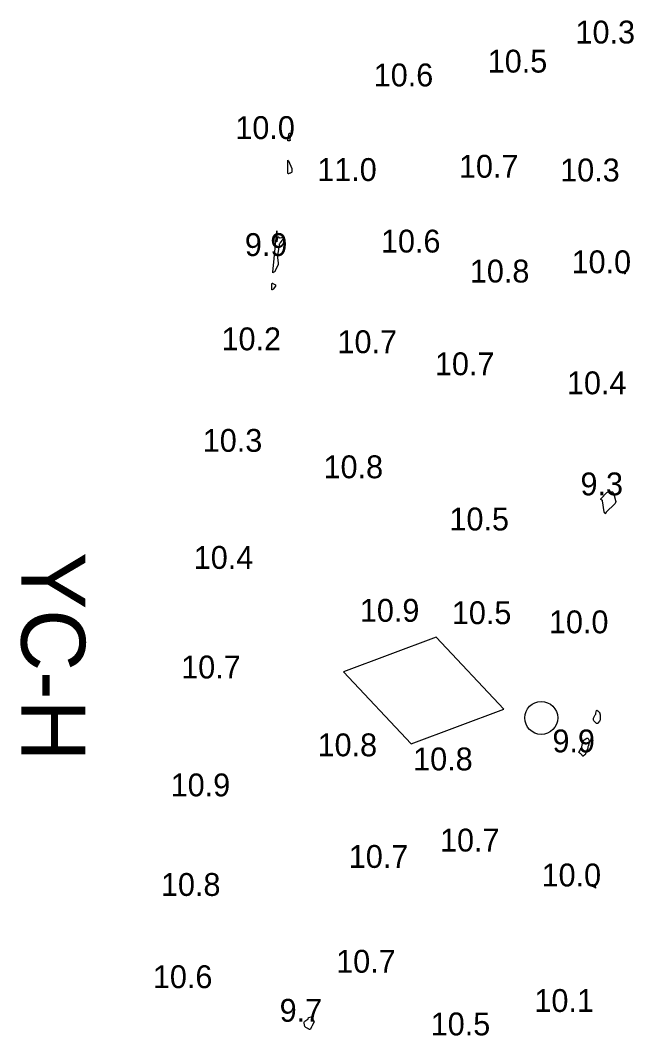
# Model space of a CAD drawing. Extents: x 1023796 to 1112670, y 656573 to 837340.
# Drawn here: x 1100560.3 to 1100694.4, y 689218.5 to 689440.6 of the extents above; entities that cross this region are included whole.
import ezdxf

# ---------------------------------------------------------------- set-up
doc = ezdxf.new("R2010")
doc.units = 0
for name, color, linetype in [('V-CHAN-CONT-10FT', 7, 'Continuous'), ('V-CHAN-NAID', 7, 'Continuous'), ('V-TOPO-SOUN', 7, 'Continuous')]:
    doc.layers.add(name, color=color, linetype=linetype)

msp = doc.modelspace()

# ---------------------------------------------------------------- linework, layer by layer
at = {"layer": 'V-CHAN-CONT-10FT'}
for points in [[(1100619.24, 689414.96), (1100619.23, 689414.93), (1100619.23, 689414.9), (1100619.21, 689414.76), (1100619.21, 689414.73), (1100619.21, 689414.69), (1100619.22, 689414.66), (1100619.22, 689414.63), (1100619.26, 689414.4), (1100619.26, 689414.35), (1100619.25, 689414.32), (1100619.22, 689414.3), (1100619.18, 689414.29), (1100618.88, 689414.26), (1100618.82, 689414.26), (1100618.78, 689414.28), (1100618.76, 689414.32), (1100618.77, 689414.37), (1100619.06, 689415.91), (1100619.07, 689415.94), (1100619.09, 689415.95), (1100619.11, 689415.95), (1100619.13, 689415.94), (1100619.29, 689415.86), (1100619.3, 689415.85), (1100619.31, 689415.85), (1100619.33, 689415.85), (1100619.34, 689415.85), (1100619.4, 689415.87), (1100619.41, 689415.87), (1100619.41, 689415.87), (1100619.42, 689415.86), (1100619.42, 689415.85), (1100619.25, 689415.03), (1100619.24, 689415)], [(1100619.64, 689408.08), (1100619.65, 689408), (1100619.66, 689407.91), (1100619.66, 689407.52), (1100619.65, 689407.47), (1100619.64, 689407.43), (1100619.61, 689407.39), (1100619.57, 689407.36), (1100619.4, 689407.24), (1100619.35, 689407.21), (1100619.31, 689407.19), (1100619.26, 689407.17), (1100619.21, 689407.15), (1100618.91, 689407.05), (1100618.86, 689407.04), (1100618.81, 689407.05), (1100618.79, 689407.09), (1100618.78, 689407.15), (1100618.78, 689408.5), (1100618.78, 689408.67), (1100618.78, 689408.84), (1100618.78, 689409.01), (1100618.77, 689409.17), (1100618.75, 689409.85), (1100618.76, 689409.98), (1100618.78, 689410.02), (1100618.82, 689409.99), (1100618.88, 689409.88), (1100619.59, 689408.24), (1100619.62, 689408.16)], [(1100617.83, 689392.77), (1100617.81, 689392.74), (1100617.78, 689392.71), (1100617.6, 689392.59), (1100617.56, 689392.56), (1100617.52, 689392.53), (1100617.48, 689392.49), (1100617.44, 689392.45), (1100617.05, 689391.96), (1100616.99, 689391.86), (1100616.93, 689391.75), (1100616.89, 689391.64), (1100616.86, 689391.52), (1100616.53, 689389.6), (1100616.51, 689389.38), (1100616.49, 689389.17), (1100616.49, 689388.96), (1100616.5, 689388.74), (1100616.62, 689387.53), (1100616.63, 689387.49), (1100616.63, 689387.45), (1100616.63, 689387.42), (1100616.63, 689387.38), (1100616.62, 689387.22), (1100616.62, 689387.18), (1100616.61, 689387.15), (1100616.6, 689387.11), (1100616.59, 689387.08), (1100615.99, 689385.81), (1100615.96, 689385.74), (1100615.91, 689385.68), (1100615.86, 689385.63), (1100615.8, 689385.59), (1100615.55, 689385.42), (1100615.49, 689385.39), (1100615.46, 689385.39), (1100615.44, 689385.43), (1100615.44, 689385.49), (1100616.32, 689394.53), (1100616.32, 689394.57), (1100616.32, 689394.58), (1100616.32, 689394.57), (1100616.32, 689394.53), (1100616.31, 689394.37), (1100616.31, 689394.33), (1100616.31, 689394.29), (1100616.31, 689394.24), (1100616.31, 689394.2), (1100616.31, 689392.35), (1100616.32, 689392.22), (1100616.33, 689392.18), (1100616.36, 689392.22), (1100616.39, 689392.34), (1100616.62, 689393.21), (1100616.63, 689393.25), (1100616.66, 689393.27), (1100616.69, 689393.27), (1100616.73, 689393.24), (1100616.9, 689393.07), (1100616.94, 689393.04), (1100616.98, 689393.02), (1100617.03, 689393.02), (1100617.09, 689393.03), (1100617.33, 689393.13), (1100617.38, 689393.14), (1100617.43, 689393.14), (1100617.48, 689393.13), (1100617.53, 689393.09), (1100617.79, 689392.84), (1100617.82, 689392.81)], [(1100692.54, 689385.29), (1100692.54, 689385.27), (1100692.54, 689385.26), (1100692.54, 689385.18), (1100692.54, 689385.17), (1100692.53, 689385.15), (1100692.52, 689385.15), (1100692.5, 689385.14), (1100692.43, 689385.14), (1100692.42, 689385.14), (1100692.4, 689385.15), (1100692.39, 689385.15), (1100692.37, 689385.16), (1100692.3, 689385.2), (1100692.29, 689385.22), (1100692.28, 689385.23), (1100692.27, 689385.25), (1100692.27, 689385.26), (1100692.24, 689385.39), (1100692.24, 689385.41), (1100692.25, 689385.43), (1100692.27, 689385.44), (1100692.29, 689385.45), (1100692.42, 689385.47), (1100692.44, 689385.48), (1100692.46, 689385.47), (1100692.48, 689385.46), (1100692.49, 689385.44), (1100692.53, 689385.33), (1100692.54, 689385.31)], [(1100616.08, 689382.66), (1100616.07, 689382.57), (1100616.02, 689382.47), (1100615.56, 689381.78), (1100615.54, 689381.76), (1100615.51, 689381.73), (1100615.48, 689381.71), (1100615.44, 689381.7), (1100615.29, 689381.67), (1100615.26, 689381.67), (1100615.23, 689381.68), (1100615.22, 689381.7), (1100615.22, 689381.73), (1100615.27, 689382.94), (1100615.29, 689383.04), (1100615.33, 689383.1), (1100615.4, 689383.11), (1100615.5, 689383.07), (1100615.94, 689382.81), (1100616.03, 689382.74)], [(1100687.16, 689335.86), (1100687.17, 689335.9), (1100687.2, 689335.94), (1100688.52, 689337.3), (1100688.62, 689337.38), (1100688.74, 689337.44), (1100688.86, 689337.47), (1100688.99, 689337.48), (1100689.72, 689337.45), (1100689.77, 689337.44), (1100689.81, 689337.42), (1100689.84, 689337.39), (1100689.87, 689337.35), (1100689.96, 689337.17), (1100689.98, 689337.12), (1100690, 689337.08), (1100690.02, 689337.03), (1100690.04, 689336.98), (1100690.42, 689335.6), (1100690.46, 689335.36), (1100690.43, 689335.14), (1100690.34, 689334.94), (1100690.19, 689334.76), (1100688.46, 689333.13), (1100688.43, 689333.1), (1100688.41, 689333.07), (1100688.38, 689333.03), (1100688.35, 689333), (1100688.22, 689332.83), (1100688.21, 689332.81), (1100688.2, 689332.8), (1100688.2, 689332.78), (1100688.19, 689332.76), (1100688.16, 689332.69), (1100688.15, 689332.68), (1100688.15, 689332.68), (1100688.14, 689332.68), (1100688.13, 689332.69), (1100688.05, 689332.78), (1100688.04, 689332.8), (1100688.03, 689332.83), (1100688.01, 689332.85), (1100688, 689332.87), (1100687.96, 689332.98), (1100687.95, 689333.01), (1100687.94, 689333.04), (1100687.93, 689333.06), (1100687.93, 689333.09), (1100687.54, 689335.51), (1100687.52, 689335.56), (1100687.5, 689335.61), (1100687.46, 689335.65), (1100687.42, 689335.68), (1100687.22, 689335.8), (1100687.18, 689335.83)], [(1100686.73, 689289.37), (1100686.75, 689289.35), (1100686.77, 689289.33), (1100686.85, 689289.26), (1100686.87, 689289.24), (1100686.89, 689289.22), (1100686.9, 689289.19), (1100686.91, 689289.17), (1100686.98, 689288.94), (1100686.99, 689288.89), (1100687, 689288.84), (1100687.01, 689288.79), (1100687.01, 689288.74), (1100687.07, 689287.82), (1100687.07, 689287.68), (1100687.04, 689287.55), (1100686.99, 689287.43), (1100686.9, 689287.31), (1100686.52, 689286.87), (1100686.43, 689286.78), (1100686.33, 689286.76), (1100686.24, 689286.78), (1100686.14, 689286.87), (1100685.68, 689287.4), (1100685.6, 689287.53), (1100685.56, 689287.66), (1100685.56, 689287.8), (1100685.61, 689287.95), (1100685.98, 689288.66), (1100686.02, 689288.76), (1100686.06, 689288.86), (1100686.1, 689288.96), (1100686.12, 689289.06), (1100686.26, 689289.64), (1100686.27, 689289.66), (1100686.28, 689289.67), (1100686.3, 689289.67), (1100686.32, 689289.67), (1100686.41, 689289.62), (1100686.43, 689289.61), (1100686.46, 689289.6), (1100686.48, 689289.58), (1100686.5, 689289.56), (1100686.69, 689289.4), (1100686.71, 689289.38)], [(1100684.68, 689282.82), (1100684.67, 689282.71), (1100684.65, 689282.59), (1100684.39, 689281.75), (1100684.38, 689281.71), (1100684.37, 689281.66), (1100684.36, 689281.62), (1100684.35, 689281.58), (1100684.33, 689281.42), (1100684.32, 689281.38), (1100684.31, 689281.34), (1100684.3, 689281.3), (1100684.28, 689281.26), (1100683.87, 689280.18), (1100683.84, 689280.11), (1100683.79, 689280.04), (1100683.74, 689279.98), (1100683.68, 689279.93), (1100683.33, 689279.65), (1100683.31, 689279.64), (1100683.29, 689279.63), (1100683.27, 689279.64), (1100683.26, 689279.66), (1100683.2, 689279.75), (1100683.18, 689279.77), (1100683.16, 689279.79), (1100683.14, 689279.81), (1100683.12, 689279.83), (1100682.79, 689280.16), (1100682.75, 689280.19), (1100682.71, 689280.23), (1100682.66, 689280.26), (1100682.62, 689280.3), (1100682.44, 689280.42), (1100682.41, 689280.46), (1100682.39, 689280.49), (1100682.4, 689280.53), (1100682.42, 689280.58), (1100682.82, 689281.17), (1100682.9, 689281.29), (1100682.95, 689281.41), (1100683, 689281.54), (1100683.03, 689281.67), (1100683.26, 689282.81), (1100683.3, 689282.94), (1100683.36, 689283.06), (1100683.45, 689283.16), (1100683.56, 689283.24), (1100684.1, 689283.57), (1100684.2, 689283.61), (1100684.28, 689283.6), (1100684.35, 689283.56), (1100684.41, 689283.47), (1100684.62, 689283.04), (1100684.66, 689282.93)], [(1100685.99, 689251), (1100686, 689250.97), (1100686, 689250.93), (1100686.05, 689250.79), (1100686.05, 689250.77), (1100686.05, 689250.75), (1100686.04, 689250.76), (1100686.01, 689250.77), (1100685.8, 689250.95), (1100685.76, 689250.98), (1100685.71, 689251.01), (1100685.66, 689251.04), (1100685.61, 689251.06), (1100684.58, 689251.39), (1100684.48, 689251.43), (1100684.46, 689251.46), (1100684.49, 689251.48), (1100684.59, 689251.5), (1100685.2, 689251.56), (1100685.28, 689251.56), (1100685.35, 689251.56), (1100685.43, 689251.53), (1100685.5, 689251.5), (1100685.88, 689251.3), (1100685.91, 689251.28), (1100685.93, 689251.26), (1100685.94, 689251.23), (1100685.95, 689251.2), (1100685.97, 689251.07), (1100685.98, 689251.03)], [(1100622.34, 689221.45), (1100622.4, 689221.56), (1100622.5, 689221.65), (1100623.15, 689222.1), (1100623.18, 689222.13), (1100623.2, 689222.16), (1100623.22, 689222.19), (1100623.23, 689222.23), (1100623.25, 689222.4), (1100623.26, 689222.43), (1100623.28, 689222.46), (1100623.31, 689222.48), (1100623.35, 689222.5), (1100623.88, 689222.62), (1100623.95, 689222.62), (1100624, 689222.61), (1100624.03, 689222.57), (1100624.05, 689222.51), (1100624.1, 689222.22), (1100624.11, 689222.14), (1100624.14, 689222.08), (1100624.17, 689222.01), (1100624.21, 689221.95), (1100624.43, 689221.66), (1100624.47, 689221.6), (1100624.48, 689221.53), (1100624.48, 689221.45), (1100624.45, 689221.38), (1100624.09, 689220.7), (1100624.04, 689220.61), (1100623.99, 689220.52), (1100623.94, 689220.42), (1100623.89, 689220.33), (1100623.62, 689219.87), (1100623.59, 689219.84), (1100623.56, 689219.82), (1100623.53, 689219.82), (1100623.49, 689219.83), (1100623.32, 689219.93), (1100623.28, 689219.96), (1100623.24, 689219.98), (1100623.19, 689220), (1100623.15, 689220.03), (1100622.72, 689220.25), (1100622.65, 689220.31), (1100622.58, 689220.37), (1100622.54, 689220.44), (1100622.5, 689220.53), (1100622.33, 689221.2), (1100622.32, 689221.33)]]:
    msp.add_lwpolyline(points, close=True, dxfattribs=at)
at = {"layer": 'V-CHAN-NAID'}
msp.add_lwpolyline([(1100665.98, 689289.92), (1100651.17, 689305.69), (1100630.92, 689298.09), (1100645.73, 689282.31)], close=True, dxfattribs=at)
msp.add_circle((1100674.16, 689288.01), 3.6, dxfattribs=at)

# ---------------------------------------------------------------- texts
msp.add_text('YC-H', height=14, rotation=270, dxfattribs=at).set_placement((1100560.45, 689324.27))
at = {"layer": 'V-TOPO-SOUN'}
for s, p in [('10.3 ', (1100681.65, 689435.55)), ('10.5 ', (1100662.46, 689429.19)), ('10.6 ', (1100637.53, 689426.17)), ('10.0 ', (1100607.27, 689414.65)), ('10.7 ', (1100656.16, 689406.19)), ('11.0 ', (1100625.18, 689405.47)), ('10.3 ', (1100678.3, 689405.37)), ('9.9', (1100609.35, 689389.06)), ('10.6 ', (1100639.11, 689389.82)), ('10.0 ', (1100680.79, 689385.29)), ('10.8 ', (1100658.55, 689383.26)), ('10.2 ', (1100604.25, 689368.43)), ('10.7 ', (1100629.61, 689367.8)), ('10.7 ', (1100650.91, 689362.98)), ('10.4 ', (1100679.78, 689358.81)), ('10.3 ', (1100600.15, 689346.22)), ('10.8 ', (1100626.56, 689340.44)), ('9.3', (1100682.74, 689336.7)), ('10.5 ', (1100654.09, 689329.02)), ('10.4 ', (1100598.18, 689320.62)), ('10.9 ', (1100634.5, 689309.04)), ('10.5 ', (1100654.61, 689308.52)), ('10.0 ', (1100675.84, 689306.52)), ('10.7 ', (1100595.43, 689296.64)), ('10.8 ', (1100625.25, 689279.61)), ('9.9', (1100676.61, 689280.47)), ('10.8 ', (1100646.15, 689276.53)), ('10.9 ', (1100593.13, 689270.85)), ('10.7 ', (1100652.02, 689258.78)), ('10.7 ', (1100632.08, 689255.2)), ('10.0 ', (1100674.23, 689251.14)), ('10.8 ', (1100591, 689249.07)), ('10.7 ', (1100629.32, 689232.27)), ('10.6 ', (1100589.24, 689228.89)), ('10.1 ', (1100672.67, 689223.68)), ('9.7', (1100616.96, 689221.54)), ('10.5 ', (1100649.99, 689218.56))]:
    msp.add_text(s, height=5, dxfattribs=at).set_placement(p)

doc.saveas('drawing.dxf')
